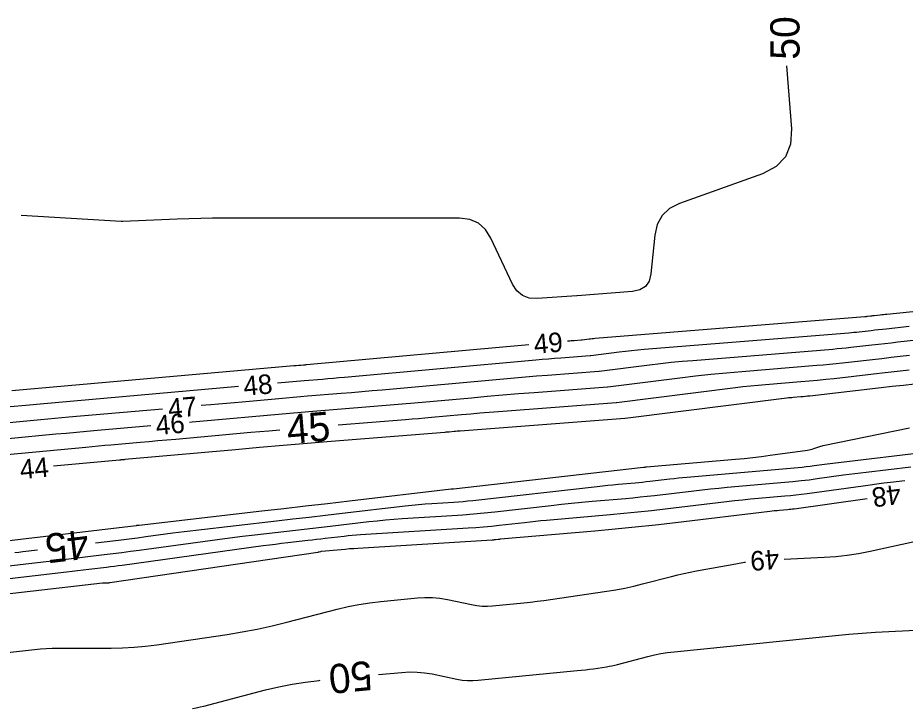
# Model space of a CAD drawing. Extents: x 2384780 to 2405861, y 547869 to 573706.
# Drawn here: x 2396385.2 to 2396476.3, y 552623.9 to 552694.8 of the extents above; entities that cross this region are included whole.
import ezdxf

# ---------------------------------------------------------------- set-up
doc = ezdxf.new("R2010")
doc.units = 0
doc.layers.add('Old_Level_60', color=7, linetype='Continuous')
doc.layers.add('Old_Level_61', color=7, linetype='Continuous')

msp = doc.modelspace()

# ---------------------------------------------------------------- linework, layer by layer
at = {"layer": 'Old_Level_60'}
for points in [[(2396496.39225, 552666.618), (2396474.4605, 552664.38525), (2396474.288, 552664.3675), (2396474.1155, 552664.3495), (2396473.943, 552664.33075), (2396473.7705, 552664.31175), (2396473.161, 552664.244), (2396473.0635, 552664.233), (2396472.966, 552664.222), (2396472.8685, 552664.211), (2396472.771, 552664.2), (2396472.4525, 552664.16375), (2396472.38425, 552664.15625), (2396472.316, 552664.1495), (2396472.24775, 552664.143), (2396472.17925, 552664.13725), (2396444.4765, 552661.90175), (2396444.321, 552661.88825), (2396444.1655, 552661.87325), (2396444.0105, 552661.8565), (2396443.8555, 552661.838), (2396443.15, 552661.75), (2396443.14125, 552661.749), (2396443.1325, 552661.748), (2396443.12375, 552661.74725), (2396443.115, 552661.7465), (2396443.08625, 552661.74425), (2396443.08025, 552661.74375), (2396443.074, 552661.74325), (2396443.068, 552661.74275), (2396443.06175, 552661.74225), (2396442.33525, 552661.68625), (2396442.17975, 552661.674), (2396442.024, 552661.661), (2396441.8685, 552661.64775), (2396441.713, 552661.634), (2396441.64975, 552661.62825)], [(2396476.74175, 552663.14675), (2396474.36425, 552662.882), (2396473.98375, 552662.8395), (2396473.6035, 552662.79675), (2396473.22325, 552662.75375), (2396472.843, 552662.71075), (2396471.60075, 552662.56925), (2396471.3345, 552662.54025), (2396471.068, 552662.51325), (2396470.80125, 552662.48825), (2396470.5345, 552662.46575), (2396449.50425, 552660.7685), (2396448.869, 552660.71375), (2396448.23475, 552660.65225), (2396447.601, 552660.58375), (2396446.968, 552660.5085), (2396444.03, 552660.14275), (2396444.023, 552660.14175), (2396444.016, 552660.141), (2396444.00875, 552660.14025), (2396444.00175, 552660.13975), (2396443.9785, 552660.13775), (2396443.9735, 552660.1375), (2396443.9685, 552660.137), (2396443.9635, 552660.13675), (2396443.9585, 552660.13625), (2396440.96375, 552659.905), (2396440.322, 552659.8545), (2396439.6805, 552659.80175), (2396439.03925, 552659.747), (2396438.39825, 552659.69), (2396418.72825, 552657.91125), (2396418.162, 552657.86075), (2396417.5955, 552657.8115), (2396417.029, 552657.76375), (2396416.4625, 552657.71725), (2396414.6115, 552657.56775), (2396414.21475, 552657.53525), (2396413.81825, 552657.50175), (2396413.42175, 552657.46775), (2396413.02525, 552657.43275), (2396411.84625, 552657.32725)], [(2396437.666, 552661.268), (2396414.83725, 552659.20375), (2396414.75925, 552659.19675), (2396414.681, 552659.19), (2396414.603, 552659.18325), (2396414.52475, 552659.177), (2396414.2695, 552659.15625), (2396414.21475, 552659.15175), (2396414.16, 552659.14725), (2396414.10525, 552659.1425), (2396414.05075, 552659.13775), (2396413.7715, 552659.11275), (2396413.71175, 552659.1075), (2396413.652, 552659.102), (2396413.592, 552659.09675), (2396413.53225, 552659.0915), (2396384.55525, 552656.5435)], [(2396479.71275, 552661.9815), (2396475.56725, 552661.52), (2396474.90425, 552661.44575), (2396474.241, 552661.3715), (2396473.578, 552661.2965), (2396472.91475, 552661.22125), (2396470.749, 552660.975), (2396470.28475, 552660.924), (2396469.82, 552660.877), (2396469.355, 552660.83375), (2396468.8895, 552660.79425), (2396454.532, 552659.6355), (2396453.41725, 552659.5395), (2396452.30375, 552659.4315), (2396451.19175, 552659.31125), (2396450.08075, 552659.179), (2396444.91025, 552658.53525), (2396444.90475, 552658.5345), (2396444.89925, 552658.534), (2396444.894, 552658.5335), (2396444.8885, 552658.533), (2396444.87075, 552658.5315), (2396444.86675, 552658.53125), (2396444.863, 552658.531), (2396444.85925, 552658.5305), (2396444.8555, 552658.53025), (2396439.59225, 552658.12375), (2396438.4645, 552658.035), (2396437.337, 552657.94225), (2396436.21, 552657.846), (2396435.08325, 552657.746), (2396422.61925, 552656.61875), (2396421.56475, 552656.52475), (2396420.51025, 552656.43325), (2396419.45525, 552656.34425), (2396418.40025, 552656.2575), (2396414.9535, 552655.979), (2396414.21475, 552655.9185), (2396413.4765, 552655.8565), (2396412.73825, 552655.79275), (2396412, 552655.72775), (2396408.2315, 552655.391), (2396407.424, 552655.319), (2396406.6165, 552655.24725), (2396405.80875, 552655.17575), (2396405.00125, 552655.1045), (2396404.02825, 552655.019)], [(2396476.7705, 552660.15775), (2396475.8245, 552660.05225), (2396474.8785, 552659.946), (2396473.9325, 552659.83925), (2396472.98675, 552659.732), (2396469.89725, 552659.3805), (2396469.235, 552659.30775), (2396468.572, 552659.24075), (2396467.90875, 552659.179), (2396467.24475, 552659.12275), (2396459.55975, 552658.5025), (2396457.9655, 552658.365), (2396456.373, 552658.2105), (2396454.78225, 552658.03875), (2396453.1935, 552657.8495), (2396445.79025, 552656.92775), (2396445.7865, 552656.92725), (2396445.78275, 552656.92675), (2396445.779, 552656.9265), (2396445.77525, 552656.92625), (2396445.76275, 552656.92525), (2396445.76025, 552656.925), (2396445.7575, 552656.92475), (2396445.75475, 552656.9245), (2396445.75225, 552656.92425), (2396438.2205, 552656.34275), (2396436.60675, 552656.2155), (2396434.9935, 552656.083), (2396433.38075, 552655.945), (2396431.7685, 552655.802), (2396425.92825, 552655.27375), (2396424.67675, 552655.162), (2396423.42475, 552655.0535), (2396422.17275, 552654.94775), (2396420.92025, 552654.845), (2396415.47, 552654.4045), (2396414.30225, 552654.30875), (2396413.1345, 552654.21075), (2396411.96725, 552654.11), (2396410.8, 552654.007), (2396405.40925, 552653.52525), (2396404.254, 552653.42225), (2396403.09875, 552653.31975), (2396402.81825, 552653.295)], [(2396407.86175, 552656.9745), (2396387.4875, 552655.18275), (2396387.116, 552655.15), (2396386.74425, 552655.1165), (2396386.37275, 552655.08225), (2396386.00125, 552655.04775), (2396384.382, 552654.8955)], [(2396477.3, 552657.2245), (2396476.1535, 552657.09575), (2396475.00675, 552656.96625), (2396473.86025, 552656.83625), (2396466.548, 552656.00425), (2396466.31275, 552655.9785), (2396466.07725, 552655.95475), (2396465.84175, 552655.93275), (2396465.606, 552655.91275), (2396464.83575, 552655.85075), (2396464.67075, 552655.8365), (2396464.506, 552655.8205), (2396464.34125, 552655.80275), (2396464.177, 552655.783), (2396447.5505, 552653.71275), (2396447.55, 552653.71275), (2396447.5495, 552653.71275), (2396447.54925, 552653.71275), (2396447.54875, 552653.7125), (2396447.54725, 552653.7125), (2396447.54675, 552653.7125), (2396447.5465, 552653.7125), (2396447.54625, 552653.7125), (2396447.54575, 552653.7125), (2396430.62075, 552652.4055), (2396430.463, 552652.393), (2396430.30525, 552652.38), (2396430.14775, 552652.3665), (2396429.99, 552652.3525), (2396429.47525, 552652.306), (2396429.365, 552652.29625), (2396429.25475, 552652.2865), (2396429.1445, 552652.27725), (2396429.034, 552652.26825), (2396417.37, 552651.3255), (2396414.91025, 552651.124), (2396412.45125, 552650.91725), (2396409.9925, 552650.7055), (2396407.53425, 552650.4885), (2396396.17225, 552649.47325), (2396396.11775, 552649.46825), (2396396.06325, 552649.4635), (2396396.009, 552649.45875), (2396395.9545, 552649.454), (2396395.77675, 552649.43825), (2396395.73875, 552649.43475), (2396395.70075, 552649.4315), (2396395.66275, 552649.428), (2396395.6245, 552649.4245), (2396388.85175, 552648.788)], [(2396400.0435, 552654.6685), (2396390.42, 552653.82225), (2396389.70175, 552653.75875), (2396388.9835, 552653.69375), (2396388.2655, 552653.628), (2396387.5475, 552653.561), (2396384.28375, 552653.2545)], [(2396398.83375, 552652.94375), (2396393.35225, 552652.46175), (2396392.2875, 552652.3675), (2396391.22275, 552652.27125), (2396390.15825, 552652.17375), (2396389.09375, 552652.0745), (2396384.1855, 552651.6135)], [(2396381.665, 552640.85), (2396397.34675, 552642.722), (2396397.37575, 552642.7255), (2396397.405, 552642.72925), (2396397.434, 552642.733), (2396397.463, 552642.737), (2396397.55775, 552642.75), (2396397.57825, 552642.75275), (2396397.5985, 552642.75525), (2396397.619, 552642.75775), (2396397.63925, 552642.76025), (2396410.247, 552644.20575), (2396412.4965, 552644.46425), (2396414.74575, 552644.724), (2396416.995, 552644.98475), (2396419.244, 552645.2465), (2396429.6925, 552646.46575), (2396429.716, 552646.46825), (2396429.7395, 552646.4705), (2396429.76325, 552646.4725), (2396429.78675, 552646.474), (2396429.86425, 552646.47875), (2396429.88075, 552646.48), (2396429.89725, 552646.48125), (2396429.91375, 552646.48275), (2396429.93025, 552646.4845), (2396449.451, 552648.6955), (2396449.4695, 552648.6975), (2396449.48775, 552648.6995), (2396449.50625, 552648.70125), (2396449.5245, 552648.703), (2396449.58475, 552648.70825), (2396449.59775, 552648.7095), (2396449.6105, 552648.71075), (2396449.6235, 552648.712), (2396449.63625, 552648.7135), (2396449.7065, 552648.722), (2396449.7215, 552648.72375), (2396449.7365, 552648.72525), (2396449.75175, 552648.72675), (2396449.76675, 552648.728), (2396458.89075, 552649.52125), (2396459.786, 552649.60475), (2396460.68025, 552649.6995), (2396461.573, 552649.80525), (2396462.4645, 552649.9225), (2396466.289, 552650.44925), (2396466.45475, 552650.47625), (2396466.61825, 552650.5115), (2396466.78, 552650.55525), (2396466.9395, 552650.607), (2396467.4575, 552650.79), (2396467.56925, 552650.82725), (2396467.68175, 552650.86075), (2396467.7955, 552650.89025), (2396467.91025, 552650.91575), (2396476.7805, 552652.73275)], [(2396382.18475, 552638.3175), (2396386.323, 552638.799), (2396387.20975, 552638.9025), (2396388.0965, 552639.00675), (2396388.983, 552639.1115), (2396389.8695, 552639.217), (2396394.0675, 552639.71825), (2396394.967, 552639.8275), (2396395.86575, 552639.941), (2396396.764, 552640.05875), (2396397.66175, 552640.1805), (2396404.416, 552641.112), (2396405.691, 552641.284), (2396406.967, 552641.44875), (2396408.24375, 552641.60625), (2396409.5215, 552641.7565), (2396413.69725, 552642.23525), (2396414.59175, 552642.33825), (2396415.4865, 552642.4415), (2396416.38125, 552642.545), (2396417.27575, 552642.64925), (2396421.239, 552643.11175), (2396422.089, 552643.205), (2396422.93975, 552643.2865), (2396423.7915, 552643.3565), (2396424.6445, 552643.41475), (2396429.78325, 552643.7305), (2396430.88375, 552643.80525), (2396431.98325, 552643.89425), (2396433.08125, 552643.99725), (2396434.178, 552644.11425), (2396439.958, 552644.769), (2396441.01175, 552644.885), (2396442.06625, 552644.99425), (2396443.1215, 552645.097), (2396444.1775, 552645.19325), (2396447.62775, 552645.4965), (2396448.36675, 552645.56425), (2396449.10525, 552645.63775), (2396449.84325, 552645.717), (2396450.5805, 552645.80175), (2396454.605, 552646.28075), (2396455.46775, 552646.38), (2396456.33125, 552646.47225), (2396457.1955, 552646.55775), (2396458.06025, 552646.6365), (2396463.97025, 552647.15025), (2396464.8035, 552647.228), (2396465.6355, 552647.31625), (2396466.46625, 552647.41525), (2396467.29575, 552647.52475), (2396470.0035, 552647.9), (2396470.584, 552647.979), (2396471.16475, 552648.05525), (2396471.746, 552648.12875), (2396472.3275, 552648.1995), (2396476.9025, 552648.74575)], [(2396380.492, 552636.82425), (2396390.19875, 552637.9535), (2396390.76425, 552638.0195), (2396391.3295, 552638.086), (2396391.89475, 552638.15275), (2396392.46, 552638.22), (2396394.30625, 552638.4405), (2396394.70175, 552638.4885), (2396395.09725, 552638.5385), (2396395.49225, 552638.59025), (2396395.887, 552638.64375), (2396410.3895, 552640.64375), (2396411.01925, 552640.72875), (2396411.6495, 552640.81025), (2396412.28, 552640.888), (2396412.911, 552640.96225), (2396414.97325, 552641.1985), (2396415.415, 552641.24925), (2396415.857, 552641.30025), (2396416.29875, 552641.3515), (2396416.7405, 552641.403), (2396418.69775, 552641.6315), (2396419.1175, 552641.6775), (2396419.53775, 552641.71775), (2396419.9585, 552641.75225), (2396420.37975, 552641.781), (2396431.4255, 552642.45975), (2396432.22725, 552642.51425), (2396433.028, 552642.579), (2396433.828, 552642.654), (2396434.627, 552642.73925), (2396437.23575, 552643.03475), (2396437.79475, 552643.0965), (2396438.35425, 552643.1545), (2396438.91425, 552643.209), (2396439.4745, 552643.26), (2396446.0405, 552643.837), (2396447.44675, 552643.96625), (2396448.85225, 552644.106), (2396450.25625, 552644.25675), (2396451.6595, 552644.41825), (2396457.9865, 552645.171), (2396458.807, 552645.2655), (2396459.62775, 552645.35325), (2396460.4495, 552645.4345), (2396461.27175, 552645.50925), (2396463.959, 552645.743), (2396464.5345, 552645.7965), (2396465.109, 552645.8575), (2396465.68275, 552645.926), (2396466.25575, 552646.0015), (2396472.024, 552646.80075), (2396472.72575, 552646.89625), (2396473.428, 552646.9885), (2396474.13075, 552647.07725), (2396474.83375, 552647.163), (2396476.2955, 552647.3375)], [(2396379.29625, 552635.14375), (2396393.8785, 552636.81), (2396393.95275, 552636.8175), (2396394.02725, 552636.82275), (2396394.10175, 552636.82575), (2396394.1765, 552636.82675), (2396394.42075, 552636.82675), (2396394.47325, 552636.8275), (2396394.52525, 552636.8305), (2396394.57725, 552636.835), (2396394.62925, 552636.84175), (2396415.9905, 552639.98175), (2396416.028, 552639.98775), (2396416.06575, 552639.99475), (2396416.103, 552640.003), (2396416.14, 552640.012), (2396416.26075, 552640.0435), (2396416.28675, 552640.04975), (2396416.313, 552640.05475), (2396416.3395, 552640.059), (2396416.366, 552640.062), (2396418.38575, 552640.25675), (2396418.81875, 552640.2965), (2396419.252, 552640.3325), (2396419.68575, 552640.365), (2396420.1195, 552640.3935), (2396433.90275, 552641.2405), (2396433.98825, 552641.24625), (2396434.07375, 552641.25325), (2396434.15925, 552641.26125), (2396434.2445, 552641.27025), (2396434.523, 552641.30175), (2396434.5825, 552641.3085), (2396434.64225, 552641.3145), (2396434.702, 552641.3205), (2396434.762, 552641.32575), (2396444.45025, 552642.1775), (2396446.5255, 552642.368), (2396448.599, 552642.57425), (2396450.671, 552642.7965), (2396452.74125, 552643.035), (2396462.42675, 552644.1875), (2396462.675, 552644.216), (2396462.9235, 552644.2425), (2396463.17225, 552644.26725), (2396463.42125, 552644.28975), (2396464.235, 552644.3605), (2396464.40925, 552644.37675), (2396464.58325, 552644.39525), (2396464.75675, 552644.416), (2396464.93025, 552644.43875), (2396472.4145, 552645.4755)], [(2396463.9145, 552639.256), (2396468.00525, 552639.44475), (2396469.19375, 552639.525), (2396470.37575, 552639.656), (2396471.551, 552639.83725), (2396472.7195, 552640.06925), (2396477.131, 552641.0435)], [(2396384.12675, 552629.6755), (2396386.9105, 552629.99375), (2396387.50775, 552630.05325), (2396388.10575, 552630.09575), (2396388.7045, 552630.121), (2396389.3045, 552630.129), (2396394.779, 552630.12425), (2396395.9505, 552630.14475), (2396397.119, 552630.208), (2396398.28425, 552630.31425), (2396399.4465, 552630.4635), (2396406.6865, 552631.52775), (2396408.23375, 552631.77675), (2396409.77275, 552632.06725), (2396411.303, 552632.39925), (2396412.82475, 552632.77325), (2396417.9985, 552634.11875), (2396419.10625, 552634.3835), (2396420.22175, 552634.604), (2396421.345, 552634.78), (2396422.47625, 552634.9115), (2396426.21975, 552635.27225), (2396426.995, 552635.318), (2396427.767, 552635.305), (2396428.536, 552635.23375), (2396429.30175, 552635.10375), (2396431.7975, 552634.58375), (2396432.3335, 552634.493), (2396432.87175, 552634.443), (2396433.41225, 552634.43425), (2396433.95475, 552634.46625), (2396437.16675, 552634.77725), (2396437.8545, 552634.84825), (2396438.54125, 552634.92775), (2396439.227, 552635.01575), (2396439.91175, 552635.11225), (2396445.692, 552635.96375), (2396446.61725, 552636.113), (2396447.537, 552636.28775), (2396448.452, 552636.4875), (2396449.3615, 552636.71275), (2396452.3245, 552637.4895), (2396452.96075, 552637.65), (2396453.59975, 552637.79775), (2396454.24175, 552637.9335), (2396454.88625, 552638.05675), (2396458.94075, 552638.79175), (2396459.81125, 552638.93475), (2396459.92825, 552638.95)]]:
    msp.add_lwpolyline(points, dxfattribs=at)
at = {"layer": 'Old_Level_61'}
for points in [[(2396464.13775, 552689.90475), (2396464.646, 552683.43775), (2396464.5615, 552681.86075), (2396464.0375, 552680.567), (2396463.0745, 552679.557), (2396461.67225, 552678.8305), (2396453.1465, 552675.75725), (2396452.1295, 552675.24475), (2396451.3675, 552674.53275), (2396450.861, 552673.6215), (2396450.61, 552672.5105), (2396450.2065, 552668.55575), (2396450.0245, 552667.806), (2396449.652, 552667.25175), (2396449.08875, 552666.89275), (2396448.335, 552666.729), (2396442.63, 552666.286), (2396442.62775, 552666.28575), (2396442.6255, 552666.2855), (2396442.62325, 552666.2855), (2396442.621, 552666.28525), (2396442.6135, 552666.28475), (2396442.612, 552666.2845), (2396442.6105, 552666.2845), (2396442.60875, 552666.28425), (2396442.60725, 552666.28425), (2396438.5165, 552666.016), (2396437.7025, 552666.06475), (2396437.01375, 552666.32675), (2396436.45, 552666.80125), (2396436.0115, 552667.48875), (2396433.76825, 552672.226), (2396433.207, 552673.11425), (2396432.4855, 552673.7485), (2396431.60325, 552674.12925), (2396430.56025, 552674.25625), (2396406.37575, 552674.25625), (2396405.17075, 552674.25025), (2396403.966, 552674.2325), (2396402.7615, 552674.20275), (2396401.557, 552674.16125), (2396395.97375, 552673.94075), (2396395.9555, 552673.94025), (2396395.9375, 552673.9395), (2396395.9195, 552673.93875), (2396395.9015, 552673.938), (2396395.8425, 552673.93575), (2396395.83, 552673.93525), (2396395.81725, 552673.93525), (2396395.80475, 552673.9355), (2396395.792, 552673.93625), (2396385.5145, 552674.55025)], [(2396476.74475, 552658.6585), (2396475.516, 552658.52075), (2396474.28725, 552658.382), (2396473.05875, 552658.2425), (2396469.0455, 552657.786), (2396468.185, 552657.69175), (2396467.324, 552657.6045), (2396466.46225, 552657.52425), (2396465.6, 552657.451), (2396461.98625, 552657.1595), (2396461.21225, 552657.09275), (2396460.43925, 552657.01775), (2396459.667, 552656.93425), (2396458.89575, 552656.8425), (2396446.6705, 552655.32025), (2396446.66825, 552655.32), (2396446.66625, 552655.31975), (2396446.664, 552655.3195), (2396446.662, 552655.3195), (2396446.655, 552655.31875), (2396446.6535, 552655.31875), (2396446.652, 552655.3185), (2396446.6505, 552655.3185), (2396446.649, 552655.31825), (2396434.54375, 552654.3835), (2396433.5965, 552654.30875), (2396432.6495, 552654.231), (2396431.70275, 552654.15), (2396430.75625, 552654.066), (2396427.665, 552653.7865), (2396427.0025, 552653.7275), (2396426.33975, 552653.67), (2396425.677, 552653.614), (2396425.014, 552653.5595), (2396418.0905, 552653)], [(2396412.111, 552652.50525), (2396410.9605, 552652.406), (2396409.12825, 552652.24425), (2396401.41675, 552651.55525), (2396400.49875, 552651.47325), (2396399.581, 552651.39175), (2396398.66325, 552651.3105), (2396397.74525, 552651.22975), (2396394.74675, 552650.966), (2396394.10425, 552650.909), (2396393.46175, 552650.851), (2396392.8195, 552650.79225), (2396392.17725, 552650.73225), (2396384.08725, 552649.97225)], [(2396393.153, 552640.91525), (2396394.938, 552641.12825), (2396395.78675, 552641.2315), (2396396.63475, 552641.33875), (2396397.4825, 552641.4495), (2396398.32975, 552641.5645), (2396401.09625, 552641.946), (2396401.68925, 552642.026), (2396402.28275, 552642.10275), (2396402.8765, 552642.176), (2396403.471, 552642.24575), (2396411.749, 552643.195), (2396413.4325, 552643.3885), (2396415.11625, 552643.58275), (2396416.79975, 552643.778), (2396418.483, 552643.974), (2396424.9645, 552644.73025), (2396425.652, 552644.80575), (2396426.34025, 552644.87175), (2396427.0295, 552644.92825), (2396427.7195, 552644.9755), (2396429.97475, 552645.114), (2396430.458, 552645.14675), (2396430.9405, 552645.18575), (2396431.42225, 552645.231), (2396431.90375, 552645.28225), (2396444.7045, 552646.73225), (2396445.2405, 552646.79125), (2396445.777, 552646.847), (2396446.31375, 552646.89925), (2396446.851, 552646.948), (2396448.60625, 552647.10225), (2396448.98225, 552647.13675), (2396449.358, 552647.17425), (2396449.73325, 552647.2145), (2396450.10825, 552647.25775), (2396452.15575, 552647.50125), (2396452.59475, 552647.55175), (2396453.034, 552647.59875), (2396453.4735, 552647.64225), (2396453.9135, 552647.68225), (2396465.33925, 552648.6755), (2396465.75175, 552648.714), (2396466.16375, 552648.75775), (2396466.575, 552648.80675), (2396466.98575, 552648.861), (2396468.3265, 552649.04675), (2396468.614, 552649.08575), (2396468.9015, 552649.12375), (2396469.18925, 552649.16), (2396469.47725, 552649.195), (2396478.6065, 552650.285)], [(2396384.8635, 552639.92625), (2396385.2845, 552639.976), (2396385.70525, 552640.026), (2396387.1955, 552640.204)], [(2396422.21575, 552627.3985), (2396424.6265, 552627.63375), (2396425.411, 552627.681), (2396426.1925, 552627.6685), (2396426.97075, 552627.5965), (2396427.74575, 552627.46525), (2396430.27225, 552626.939), (2396430.81475, 552626.847), (2396431.3595, 552626.7965), (2396431.90675, 552626.7875), (2396432.456, 552626.82), (2396442.65125, 552627.80725), (2396443.06425, 552627.84975), (2396443.4765, 552627.8975), (2396443.888, 552627.95025), (2396444.29925, 552628.00825), (2396445.64075, 552628.206), (2396445.9275, 552628.25225), (2396446.21275, 552628.30625), (2396446.49625, 552628.36825), (2396446.778, 552628.438), (2396449.8955, 552629.25525), (2396450.566, 552629.41725), (2396451.241, 552629.553), (2396451.921, 552629.662), (2396452.60575, 552629.74475), (2396469.158, 552631.4215), (2396470.52725, 552631.55075), (2396471.89775, 552631.66125), (2396473.26975, 552631.75275), (2396474.643, 552631.8255), (2396480.244, 552632.084)], [(2396403.11425, 552623.92175), (2396403.50875, 552623.99625), (2396403.901, 552624.0815), (2396404.29125, 552624.17725), (2396410.63025, 552625.82575), (2396411.9935, 552626.152), (2396413.36625, 552626.424), (2396414.74875, 552626.64175), (2396416.141, 552626.80525), (2396416.24425, 552626.81525)]]:
    msp.add_lwpolyline(points, dxfattribs=at)

# ---------------------------------------------------------------- texts
at = {"layer": 'Old_Level_60'}
for s, rotation, p in [('49', 5.167025, (2396438.27375, 552660.319)), ('48', 5.0602278, (2396408.4445, 552656.02125)), ('47', 5.0254833, (2396400.696, 552653.72225)), ('46', 5.0350722, (2396399.43925, 552651.993)), ('44', 5.3672, (2396385.4805, 552647.467)), ('48', 187.699675, (2396475.75175, 552646.9425)), ('49', 184.3923389, (2396463.31625, 552640.2655))]:
    msp.add_text(s, height=2, rotation=rotation, dxfattribs=at).set_placement(p)
at = {"layer": 'Old_Level_61'}
for s, rotation, p in [('50', 90.1462028, (2396465.4855, 552690.54125)), ('45', 4.7300444, (2396412.929, 552651.072)), ('45', 186.8072028, (2396392.28325, 552642.322)), ('50', 185.5774861, (2396421.435, 552628.82925))]:
    msp.add_text(s, height=3, rotation=rotation, dxfattribs=at).set_placement(p)

doc.saveas('drawing.dxf')
